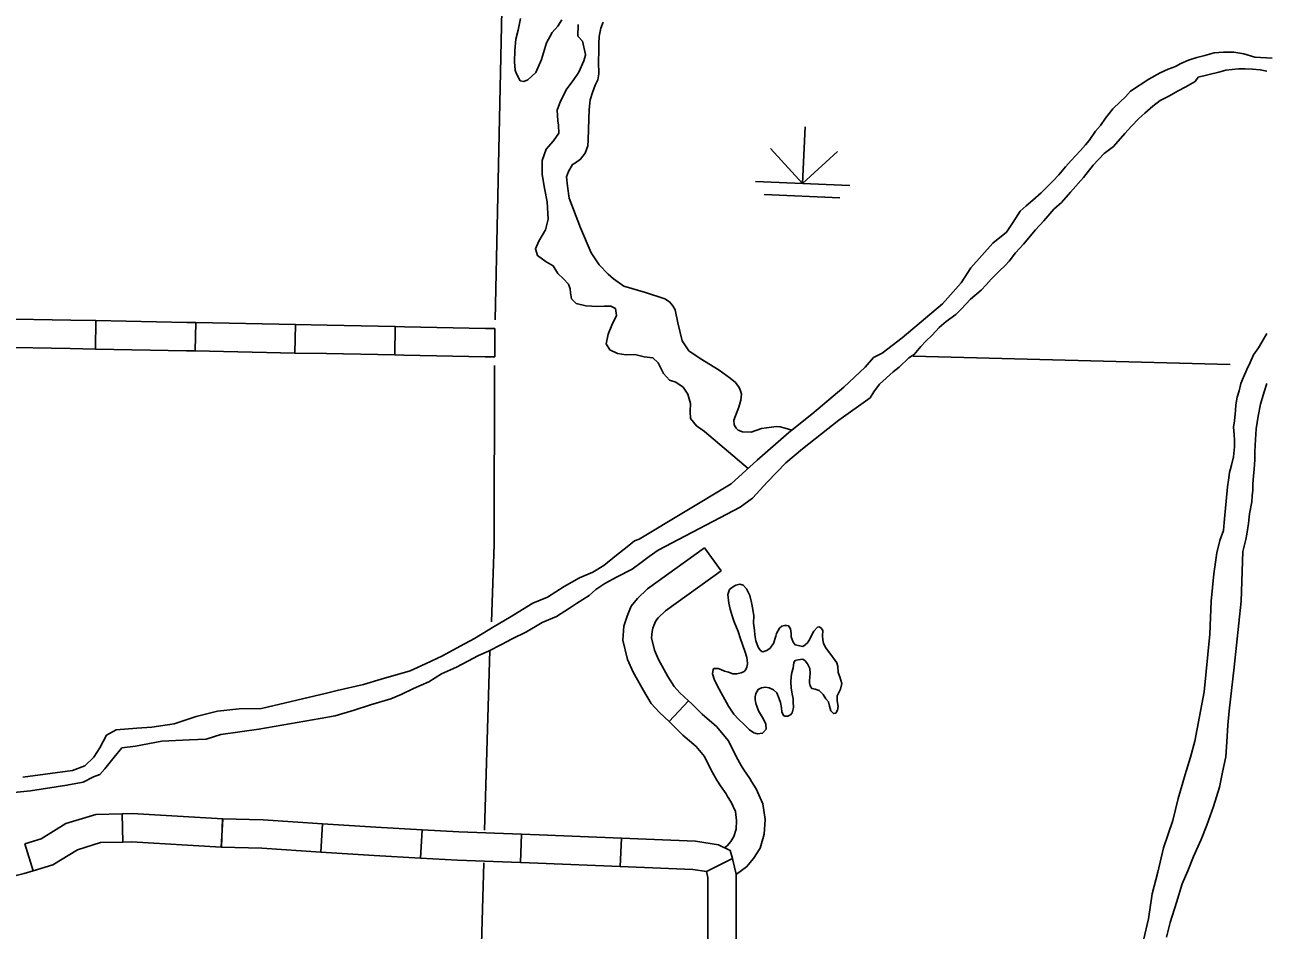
# Model space of a CAD drawing. Extents: x 1196286 to 1268366, y 2040822 to 2082115.
# Drawn here: x 1233701 to 1236164, y 2050201 to 2051997 of the extents above; entities that cross this region are included whole.
import ezdxf

# ---------------------------------------------------------------- set-up
doc = ezdxf.new("R2010")
doc.units = 0
for name, color, linetype in [('60', 7, 'Continuous'), ('61', 7, 'Continuous'), ('62', 7, 'Continuous'), ('Level 69', 7, 'Continuous'), ('Level 73', 7, 'Continuous'), ('Level 74', 7, 'Continuous')]:
    doc.layers.add(name, color=color, linetype=linetype)

msp = doc.modelspace()

# ---------------------------------------------------------------- linework, layer by layer
at = {"layer": '60'}
for points in [[(1234658.3, 2052516.7), (1234634.4, 2051411.2)], [(1235463.3, 2051339.7), (1236092.3, 2051322.9)], [(1234633.2, 2051320.7), (1234632.2, 2050966.1)], [(1234627.2, 2050812.6), (1234632.2, 2050966.1)], [(1234623.5, 2050755.6), (1234613.4, 2050399.1)], [(1234611.6, 2050334.4), (1234584.3, 2049368.5), (1234538.2, 2047966.3)]]:
    msp.add_lwpolyline(points, dxfattribs=at)
at = {"layer": '61'}
for p, q in [((1233841.3, 2051353.6), (1233842.4, 2051409.9)), ((1234039.3, 2051349.7), (1234040.4, 2051405.9)), ((1234237.2, 2051345.7), (1234238.4, 2051402)), ((1234435.2, 2051341.8), (1234436.3, 2051398)), ((1234633.5, 2051338.1), (1234633.9, 2051394.3)), ((1233894.2, 2050431.9), (1233895.7, 2050375.7)), ((1234094.3, 2050421.7), (1234090.9, 2050365.6)), ((1234093.4, 2050421.7), (1234091.8, 2050365.5)), ((1234292.1, 2050411.9), (1234288.5, 2050355.8)), ((1234489.5, 2050400.1), (1234486.4, 2050343.9)), ((1234686.9, 2050391.3), (1234684.7, 2050335.1)), ((1234884.7, 2050383.4), (1234882.5, 2050327.2)), ((1233701.3, 2050372.2), (1233717.8, 2050318.4)), ((1235104.9, 2050343.3), (1235053.5, 2050317.2))]:
    msp.add_line(p, q, dxfattribs=at)
for points in [[(1233644.5, 2051413.8), (1233792.4, 2051410.9), (1233842.4, 2051409.9)], [(1233842.4, 2051409.9), (1234023, 2051406.3), (1234040.4, 2051405.9)], [(1234040.4, 2051405.9), (1234238.4, 2051402)], [(1234238.4, 2051402), (1234301, 2051400.7), (1234436.3, 2051398)], [(1234436.3, 2051398), (1234454.6, 2051397.7), (1234615, 2051394.5), (1234633.9, 2051394.3)], [(1233643.4, 2051357.6), (1233791.2, 2051354.6), (1233841.3, 2051353.6)], [(1233841.3, 2051353.6), (1234021.9, 2051350), (1234039.3, 2051349.7)], [(1234039.3, 2051349.7), (1234237.2, 2051345.7)], [(1234237.2, 2051345.7), (1234299.8, 2051344.5), (1234435.2, 2051341.8)], [(1234435.2, 2051341.8), (1234453.4, 2051341.4), (1234614.3, 2051338.2), (1234633.5, 2051338.1)], [(1233894.2, 2050431.9), (1233842.5, 2050430.6), (1233782.6, 2050412.3), (1233733.8, 2050382.1), (1233701.3, 2050372.2)], [(1234094.3, 2050421.7), (1233914, 2050432.5), (1233894.2, 2050431.9)], [(1234292.1, 2050411.9), (1234174, 2050419.5), (1234093.4, 2050421.7)], [(1234489.5, 2050400.1), (1234397.4, 2050405.1), (1234292.1, 2050411.9)], [(1234686.9, 2050391.3), (1234562.4, 2050396.2), (1234489.5, 2050400.1)], [(1233895.7, 2050375.7), (1233851.7, 2050374.5), (1233806, 2050360.6), (1233757.2, 2050330.5), (1233717.8, 2050318.4)], [(1234090.9, 2050365.6), (1233913.1, 2050376.2), (1233895.7, 2050375.7)], [(1234884.7, 2050383.4), (1234721.3, 2050389.9), (1234686.9, 2050391.3)], [(1235104.9, 2050343.3), (1235100.8, 2050359.1), (1235077.1, 2050370.4), (1235031.8, 2050377.5), (1234884.7, 2050383.4)], [(1234288.5, 2050355.8), (1234171.4, 2050363.3), (1234091.8, 2050365.5)], [(1234486.4, 2050343.9), (1234394.1, 2050349), (1234288.5, 2050355.8)], [(1234684.7, 2050335.1), (1234559.8, 2050340), (1234486.4, 2050343.9)], [(1234882.5, 2050327.2), (1234719.1, 2050333.7), (1234684.7, 2050335.1)], [(1235053.5, 2050317.2), (1235026.3, 2050321.5), (1234882.5, 2050327.2)], [(1235112.7, 2050139.1), (1235112.7, 2050312.3), (1235105.9, 2050339.6), (1235104.9, 2050343.3)], [(1233717.8, 2050318.4), (1233700.2, 2050313), (1233649.9, 2050300.7), (1233564.4, 2050289.8), (1233512.3, 2050294)], [(1235056.4, 2050139.1), (1235056.5, 2050305.3), (1235053.5, 2050317.2)]]:
    msp.add_lwpolyline(points, dxfattribs=at)
at = {"layer": '62'}
for points in [[(1234848.8, 2052001.9), (1234843.7, 2051990.3), (1234840.5, 2051973.8), (1234839.9, 2051959.5), (1234839.8, 2051945.6), (1234839.1, 2051923.1), (1234840.3, 2051899.7), (1234837.8, 2051887.4)], [(1235368, 2051317.4), (1235384.9, 2051336.5), (1235401.7, 2051345.1), (1235441.6, 2051375.5), (1235488.1, 2051414.8), (1235521.7, 2051443.5), (1235558.5, 2051485.2), (1235577.8, 2051514.9), (1235621.5, 2051563.7), (1235648.5, 2051585.7), (1235662, 2051605.4), (1235675.6, 2051626.9), (1235687.8, 2051637.6), (1235700.8, 2051649), (1235717.5, 2051663.3), (1235732.1, 2051678.1), (1235740.5, 2051686.6), (1235752.7, 2051699.1), (1235765.4, 2051714.7), (1235776.9, 2051727.6), (1235785.3, 2051736.8), (1235795.6, 2051747.5), (1235805.6, 2051758.6), (1235812.5, 2051767.5), (1235824.9, 2051785.7), (1235834.9, 2051797.2), (1235844.9, 2051811.3), (1235859.9, 2051829.8), (1235874.4, 2051844.1), (1235884.7, 2051854.1), (1235894.7, 2051865.2), (1235931.1, 2051888.9), (1235953.8, 2051901.2), (1235969.3, 2051908.4), (1235984.1, 2051914.2), (1235994.3, 2051920), (1236009.4, 2051926.5), (1236026.4, 2051931.8), (1236041.8, 2051935.6), (1236060.3, 2051941.2), (1236079.1, 2051942.7), (1236099.3, 2051942.3), (1236119.5, 2051939.3), (1236141.5, 2051932.8), (1236175.9, 2051930.3)], [(1235378.1, 2051257.1), (1235385.2, 2051268.4), (1235396.7, 2051284.2), (1235423.8, 2051308.1), (1235435.6, 2051317.7), (1235455.1, 2051336.1), (1235465.7, 2051342.6), (1235472.2, 2051350.8), (1235478.4, 2051358.6), (1235488.7, 2051369.3), (1235501.3, 2051381), (1235515.1, 2051396.2), (1235529.2, 2051408.3), (1235548.2, 2051422.2), (1235559.3, 2051433.3), (1235577.3, 2051452.5), (1235598.3, 2051470.1), (1235608.6, 2051481.2), (1235618.2, 2051492.3), (1235633.9, 2051508.2), (1235645.7, 2051519.6), (1235654.1, 2051527.7), (1235666.8, 2051544.4), (1235682.2, 2051561.4), (1235706.3, 2051589.8), (1235722.8, 2051607.6), (1235742.8, 2051631.2), (1235758, 2051644.5), (1235775.6, 2051664.8), (1235801.7, 2051694), (1235820.9, 2051718.5), (1235842.4, 2051741.3), (1235860.6, 2051755.3), (1235883.3, 2051781.1), (1235896.7, 2051795.9), (1235911.2, 2051811.1), (1235923.4, 2051821.7), (1235938.7, 2051835), (1235953.5, 2051846.3), (1235970.5, 2051855.4), (1235989.1, 2051865.9), (1236004.6, 2051873.9), (1236023.2, 2051884.4), (1236028.6, 2051892.6), (1236069.7, 2051902.7), (1236084, 2051906.5), (1236109.2, 2051909.4), (1236121.9, 2051909.5), (1236136.9, 2051908.5), (1236151.8, 2051907.4), (1236165.3, 2051904.5)], [(1234837.8, 2051887.4), (1234832.5, 2051876.9), (1234827.4, 2051862.3), (1234823.1, 2051848.1), (1234820.6, 2051828.5), (1234819.3, 2051789.8), (1234819, 2051768), (1234818.1, 2051756.8), (1234812.7, 2051741.8), (1234803.9, 2051729.9), (1234794, 2051722.9), (1234788, 2051719.9), (1234779.6, 2051705.8), (1234776.1, 2051695.3), (1234777.7, 2051676.5), (1234781.1, 2051653.1), (1234803.9, 2051594.1), (1234824.6, 2051544.6), (1234840.4, 2051520.3), (1234858.5, 2051502), (1234869.2, 2051492.8), (1234889.6, 2051478.2), (1234932.5, 2051465.6), (1234970.9, 2051453), (1234979.9, 2051447.3), (1234986.9, 2051439.3), (1234991.6, 2051431.3), (1234996.9, 2051405.3), (1235005, 2051369.8), (1235018.6, 2051350.1), (1235041.3, 2051334.7), (1235078.4, 2051311.7), (1235100.3, 2051295.9), (1235111, 2051287.5), (1235118.4, 2051277.3), (1235120.9, 2051270.8), (1235123.1, 2051264), (1235121.8, 2051252.4), (1235117.9, 2051238.5), (1235107.8, 2051212.7), (1235108.4, 2051203.3), (1235112.1, 2051196.9), (1235116.5, 2051192.7), (1235124.7, 2051189.2), (1235142.3, 2051188.6), (1235162.6, 2051196.2), (1235182.5, 2051198.9), (1235191.9, 2051199.9), (1235199.8, 2051199.4), (1235209.8, 2051196.7), (1235222.8, 2051192.7)], [(1236164.8, 2051384.7), (1236155.4, 2051367.2), (1236148.5, 2051356), (1236138.8, 2051341.9), (1236131.8, 2051326.6)], [(1234920.1, 2050976.3), (1235102.7, 2051086.4), (1235153.9, 2051133.1), (1235216.8, 2051187.9), (1235262.6, 2051224.5), (1235325.9, 2051278.1), (1235368, 2051317.4)], [(1236131.8, 2051326.6), (1236125.5, 2051313.2), (1236118.8, 2051297.9), (1236113.3, 2051285.3), (1236110, 2051270.7), (1236106.4, 2051257.9), (1236103.5, 2051242.9), (1236102.9, 2051231.7), (1236101, 2051211.4), (1236099.2, 2051198.3), (1236100.1, 2051184.3), (1236101, 2051171.9), (1236101.1, 2051159.9), (1236098.8, 2051140), (1236094.8, 2051123.5), (1236090.7, 2051108.5), (1236088.9, 2051093.5), (1236087.2, 2051080), (1236080.2, 2051009.6), (1236079, 2050993.7), (1236071.6, 2050973.5), (1236065.6, 2050949.4)], [(1236165, 2051285.4), (1236159.9, 2051268.9), (1236156.3, 2051257.7), (1236152.6, 2051244.2), (1236148, 2051220.2), (1236143.8, 2051195.1), (1236142.6, 2051174.1), (1236141.4, 2051150.4), (1236141.1, 2051133.5), (1236139.9, 2051115.1), (1236138.9, 2051101.2), (1236137.5, 2051086.2), (1236137.3, 2051073.4), (1236136.3, 2051062.1), (1236135.3, 2051050.8), (1236130.7, 2051026.9), (1236128.5, 2051007.7), (1236125.4, 2050986.7), (1236123.6, 2050975.5), (1236120.2, 2050962.5), (1236117.3, 2050951.8)], [(1234957.9, 2050954.4), (1235120.1, 2051040), (1235145, 2051057.7), (1235174.3, 2051090), (1235211.1, 2051127.8), (1235243.7, 2051155.9), (1235282, 2051185.5), (1235316, 2051212.5), (1235378.1, 2051257.1)], [(1234920.1, 2050976.3), (1234910.7, 2050973.1), (1234895.9, 2050961.3), (1234875, 2050944.7), (1234850, 2050924.5), (1234828.1, 2050911.3), (1234801.7, 2050900), (1234771.4, 2050882.5), (1234738.2, 2050861.6), (1234708.8, 2050849.3), (1234663, 2050821.4), (1234632.4, 2050803.1), (1234593.4, 2050779.3), (1234565.1, 2050764), (1234530, 2050745), (1234496.4, 2050729), (1234465.5, 2050715.2), (1234408.3, 2050698.8), (1234372.9, 2050688.5), (1234321, 2050676.5), (1234299.8, 2050671.2)], [(1234287.1, 2050620.6), (1234317.2, 2050625.9), (1234354.8, 2050637), (1234386.8, 2050648.1), (1234427.1, 2050659.9), (1234448.2, 2050668.2), (1234472.3, 2050680.2), (1234502.9, 2050693.3), (1234528.2, 2050709.1), (1234557.6, 2050722.9), (1234580.3, 2050734.5), (1234601.4, 2050745.5), (1234621.4, 2050754.6), (1234647.1, 2050767.7), (1234667.9, 2050778.6), (1234696.6, 2050792.8), (1234727.6, 2050811.5), (1234756.2, 2050823.1), (1234781.6, 2050839.6), (1234795.9, 2050848.8), (1234820.5, 2050864.9), (1234833.8, 2050876.7), (1234852, 2050888.8), (1234876.5, 2050902), (1234906.4, 2050916.9), (1234924.2, 2050930.5), (1234939.7, 2050942.3), (1234957.9, 2050954.4)], [(1235920.6, 2050181.2), (1235930.2, 2050223.5), (1235937.3, 2050273), (1235948.7, 2050316.1), (1235960.3, 2050364), (1235978.4, 2050418.2), (1235989.1, 2050462), (1236002.9, 2050509.8), (1236013.4, 2050543.8), (1236022.4, 2050576), (1236040.7, 2050673.4), (1236052.2, 2050788.3), (1236054.4, 2050853.8), (1236060.1, 2050907.4), (1236065.6, 2050949.4)], [(1236117.3, 2050951.8), (1236114.1, 2050853.2), (1236100.3, 2050722.6), (1236090.5, 2050635.9), (1236087.6, 2050607.7), (1236085.8, 2050574.3), (1236084, 2050544.6), (1236077.3, 2050514.6), (1236071, 2050484.7), (1236059.3, 2050446.2), (1236046.1, 2050409.2), (1236034.6, 2050380.8), (1236019.6, 2050346.9), (1236008.1, 2050318.6), (1235997.4, 2050292.8), (1235985.7, 2050255.8), (1235973.2, 2050216.2), (1235966.1, 2050187)], [(1235198.3, 2050799.8), (1235192.2, 2050789.4), (1235190.9, 2050783.8), (1235186.2, 2050769.2), (1235182.8, 2050764), (1235179.7, 2050760.3), (1235173.3, 2050755.5), (1235165, 2050753), (1235163.5, 2050753.8), (1235160.2, 2050756.4), (1235156.2, 2050762.5), (1235151.1, 2050775), (1235149.4, 2050787), (1235148.8, 2050796.1), (1235146.8, 2050809.6), (1235147.4, 2050824.6), (1235145.3, 2050837.1), (1235142.9, 2050851), (1235139.8, 2050864.6), (1235132.8, 2050878.2), (1235126.2, 2050885.1), (1235119.5, 2050887.1), (1235112, 2050885.3), (1235105.2, 2050881.3), (1235099.5, 2050876.5), (1235095.6, 2050866.8), (1235097.9, 2050849.8), (1235100.8, 2050837.4), (1235104.3, 2050824.2), (1235108.6, 2050812.5), (1235116.5, 2050793.2), (1235120.8, 2050778.8), (1235129.8, 2050754.3), (1235133.4, 2050741.5), (1235134.4, 2050737.3), (1235135, 2050729.4), (1235133.8, 2050722.3), (1235131.9, 2050717.8), (1235128.1, 2050713.7), (1235122, 2050711.2), (1235113.8, 2050709.5), (1235105.5, 2050709.6), (1235097.3, 2050712.7), (1235089.1, 2050714.7), (1235082, 2050717.8), (1235076.5, 2050719.8), (1235068.2, 2050719.9), (1235067.1, 2050718.1), (1235065.4, 2050709.5), (1235069.7, 2050696.6), (1235078.8, 2050678.8), (1235097, 2050645.5)], [(1235097, 2050645.5), (1235107.7, 2050629.5), (1235117.2, 2050619.2), (1235128.3, 2050608.6), (1235138.6, 2050598.2), (1235147.2, 2050592.1), (1235154.6, 2050590.5), (1235164.7, 2050591.5), (1235165.9, 2050592.9), (1235171.6, 2050599.6), (1235171.4, 2050609.4), (1235169.6, 2050613.9), (1235164.9, 2050622.6), (1235156.8, 2050636.3), (1235153.2, 2050645.4), (1235151.4, 2050650.6), (1235150, 2050658.2), (1235150.1, 2050663.8), (1235151.4, 2050670.2), (1235156, 2050678), (1235162.8, 2050681.3), (1235170.7, 2050683), (1235178.1, 2050681.8), (1235186.3, 2050677.9), (1235193.3, 2050671.8), (1235198, 2050660.1), (1235200.5, 2050652.5), (1235202.6, 2050641.6), (1235203.2, 2050634.1), (1235206.5, 2050626.5), (1235209.1, 2050625.3), (1235214.7, 2050625.2), (1235220, 2050627.8), (1235223.4, 2050631.9), (1235226.2, 2050642.3), (1235225.6, 2050653.6), (1235225.4, 2050660), (1235223.6, 2050669.8), (1235221.6, 2050681.1), (1235221, 2050693.5), (1235221.2, 2050703.7), (1235222.8, 2050712.3), (1235225.2, 2050720.5), (1235226.5, 2050731.7), (1235229.2, 2050735.5), (1235235.5, 2050737.2), (1235244.6, 2050738.6), (1235249.4, 2050735.1), (1235253.8, 2050729.1), (1235258.5, 2050720), (1235259.5, 2050711.3), (1235258.6, 2050702.3), (1235258.1, 2050697.1), (1235258.1, 2050691.8), (1235259.1, 2050685.4), (1235262.4, 2050680.5), (1235269.1, 2050678.9), (1235277.3, 2050676.1), (1235284.7, 2050668.1), (1235290.5, 2050659.7), (1235295.7, 2050653.7), (1235297.8, 2050645), (1235299.9, 2050636.3), (1235305.8, 2050630.6), (1235310, 2050631.6), (1235313.4, 2050637.6), (1235314.6, 2050644.7), (1235312.6, 2050655.6), (1235312.7, 2050665.8), (1235319.3, 2050678.8), (1235322.1, 2050690.4), (1235317.8, 2050703.3), (1235314.6, 2050712.3), (1235314.4, 2050724), (1235312.2, 2050731.5), (1235300.5, 2050747.9), (1235289.5, 2050761.6), (1235285.5, 2050769.9), (1235284.5, 2050776.7), (1235283.9, 2050784.9), (1235284, 2050795.1), (1235281.8, 2050799.2), (1235277.8, 2050802.3), (1235274, 2050801.6), (1235266.4, 2050794.2), (1235261.8, 2050785.7), (1235258.3, 2050778.2), (1235253.7, 2050771.1), (1235249.5, 2050766.7), (1235244.6, 2050763.8), (1235229.3, 2050766.6), (1235225.6, 2050772), (1235221.6, 2050782.9), (1235221.4, 2050789.3), (1235221.1, 2050794.2), (1235220, 2050798.7), (1235216.4, 2050804.4), (1235212.6, 2050805.2), (1235208.5, 2050805.3), (1235203.2, 2050803.9), (1235198.3, 2050799.8)], [(1234299.8, 2050671.2), (1234170.6, 2050640.9), (1234126.7, 2050639.7), (1234083.6, 2050635.1), (1234041.1, 2050624.5), (1233997.8, 2050610.1), (1233953.5, 2050603.3), (1233923.5, 2050601.5), (1233882.6, 2050598.4), (1233863.3, 2050587.4), (1233849.8, 2050562.5), (1233837.9, 2050543.9), (1233820.1, 2050526.9), (1233795.6, 2050517.5), (1233697.2, 2050504.4)], [(1234060.9, 2050579.9), (1234090.3, 2050588.8), (1234165.8, 2050599.6), (1234287.1, 2050620.6)], [(1234060.9, 2050579.9), (1234027.7, 2050578.3), (1233973.4, 2050575.9), (1233921.2, 2050566.1), (1233894, 2050562.5), (1233878.4, 2050544.1), (1233860.2, 2050521), (1233849.8, 2050509.5), (1233837.3, 2050505.2), (1233817.1, 2050494.2), (1233784.9, 2050488.4), (1233712.9, 2050477.1), (1233646.1, 2050470.4)]]:
    msp.add_lwpolyline(points, dxfattribs=at)
at = {"layer": 'Level 69'}
for p, q in [((1235049.8, 2050959.3), (1235082.7, 2050913.6)), ((1234979.2, 2050614.7), (1235017.7, 2050655.7))]:
    msp.add_line(p, q, dxfattribs=at)
for points in [[(1235049.8, 2050959.3), (1234936.7, 2050877.7), (1234916.4, 2050858.9), (1234904.2, 2050843.8), (1234895.9, 2050823.9), (1234893.5, 2050815.9)], [(1235082.7, 2050913.6), (1234972.4, 2050834.1), (1234957.7, 2050820.4), (1234953.1, 2050814.7), (1234948.9, 2050804.9), (1234947.4, 2050799.7)], [(1234893.5, 2050815.9), (1234889.9, 2050803.8), (1234887.9, 2050776.1), (1234896.9, 2050738.1), (1234908.2, 2050712.6), (1234928.4, 2050676.2), (1234943.9, 2050650.7), (1234960.1, 2050632.7), (1234979.2, 2050614.7)], [(1234947.4, 2050799.7), (1234945.5, 2050793.5), (1234944.6, 2050780.7), (1234950.4, 2050756.1), (1234958.6, 2050737.7), (1234977, 2050704.4), (1234989.3, 2050684.4), (1235000.4, 2050672), (1235017.7, 2050655.7)], [(1235017.7, 2050655.7), (1235024.2, 2050649.6), (1235044.7, 2050629.1), (1235073.1, 2050604.9), (1235096.9, 2050576.2), (1235112.3, 2050545.7), (1235122.1, 2050527.5), (1235127.8, 2050518.8), (1235139.5, 2050501.7), (1235143.1, 2050495.8)], [(1234979.2, 2050614.7), (1234985, 2050609.2), (1235006.5, 2050587.7), (1235032.9, 2050565.2), (1235049.5, 2050545.2), (1235062.4, 2050519.7), (1235073.8, 2050498.5), (1235081.2, 2050487.4), (1235092.3, 2050471.1), (1235095.4, 2050466.1)], [(1235143.1, 2050495.8), (1235152.1, 2050481.4), (1235165.4, 2050451.8), (1235169.7, 2050420.5), (1235167.8, 2050391.5), (1235160, 2050363.3), (1235147.1, 2050343.3), (1235133.1, 2050326.7), (1235112.8, 2050311.9)], [(1235095.4, 2050466.1), (1235102.3, 2050454.9), (1235110.8, 2050436.2), (1235113.2, 2050418.5), (1235112.1, 2050401), (1235108.1, 2050386.6), (1235101.8, 2050376.8), (1235094.4, 2050368.1), (1235089.5, 2050364.5)]]:
    msp.add_lwpolyline(points, dxfattribs=at)
at = {"layer": 'Level 73'}
for p, q in [((1235249, 2051794.5), (1235244.2, 2051682.1)), ((1235244.2, 2051682.1), (1235180.8, 2051751.2)), ((1235244.2, 2051682.1), (1235313.3, 2051745.5)), ((1235150.5, 2051686.1), (1235337.9, 2051678.1)), ((1235168.2, 2051659.8), (1235318, 2051653.4))]:
    msp.add_line(p, q, dxfattribs=at)
at = {"layer": 'Level 74'}
for points in [[(1234684.4, 2052009.1), (1234680, 2051986.2), (1234675.6, 2051968.2), (1234673.1, 2051945.7), (1234672.8, 2051923.5), (1234673.7, 2051906.9), (1234676.6, 2051899.4), (1234684.2, 2051885.7), (1234691.3, 2051884.5), (1234699.3, 2051887.4), (1234714.8, 2051902.2), (1234726, 2051928), (1234736.2, 2051961), (1234747.7, 2051981.1), (1234758.8, 2051993.7), (1234766.8, 2052006.8)], [(1234799.3, 2051997.3), (1234798.6, 2051974), (1234807.4, 2051964.5), (1234813.8, 2051937.7), (1234813.8, 2051936.6), (1234810.3, 2051925), (1234800.2, 2051902.5), (1234788.8, 2051886.2), (1234776.6, 2051869.8), (1234763.9, 2051845.5), (1234757.6, 2051827.5), (1234758.5, 2051806.1), (1234759.8, 2051797.4), (1234760.4, 2051781.6), (1234750.1, 2051766.7), (1234735.6, 2051750), (1234727.4, 2051727.6), (1234727.4, 2051700.1), (1234732.3, 2051672.6), (1234737.2, 2051645.4), (1234739.3, 2051611.2), (1234734.2, 2051590.2), (1234720.8, 2051567.4), (1234714.2, 2051552.5), (1234718.5, 2051538.9), (1234735.6, 2051526.3), (1234749.3, 2051518.5), (1234758.9, 2051503.7), (1234770, 2051493.1), (1234779.9, 2051482.4), (1234782.8, 2051473.3), (1234783.8, 2051465), (1234785.9, 2051453.4), (1234795.1, 2051444.2), (1234814.5, 2051439), (1234838.1, 2051438), (1234851.3, 2051438.5), (1234864, 2051438.7), (1234873.3, 2051433.7), (1234875, 2051419.8), (1234866.1, 2051400.7)], [(1234866.1, 2051400.7), (1234858.4, 2051383.2), (1234854.7, 2051364), (1234861.7, 2051351.9), (1234877, 2051344.9), (1234894.5, 2051342.4), (1234911.4, 2051342.6), (1234929.7, 2051338.2), (1234947.3, 2051336.4), (1234957.6, 2051326.1), (1234968.2, 2051305.3), (1234980.4, 2051292), (1234992.7, 2051287.7), (1235007.1, 2051277.7), (1235016.7, 2051264), (1235021.7, 2051245.5), (1235021.1, 2051229.7), (1235022, 2051215.8), (1235033.8, 2051201.3), (1235049.8, 2051189.8), (1235135.9, 2051116.7)]]:
    msp.add_lwpolyline(points, dxfattribs=at)

doc.saveas('drawing.dxf')
